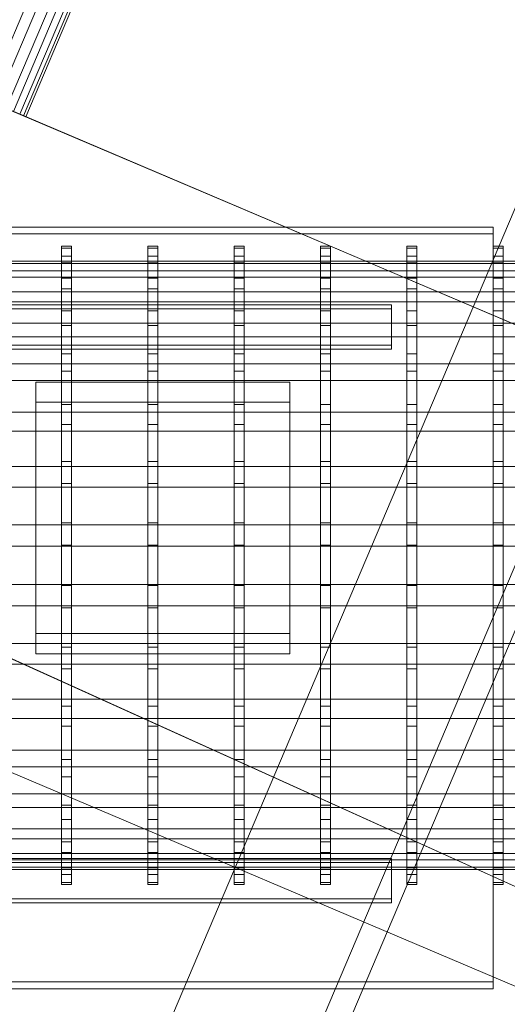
# Model space of a CAD drawing. Header units: millimetres. Extents: x -4738 to 65662, y -68080 to 6847.
# Tile 703 of 1056: x 26957 to 27053, y -22185 to -21991. Entities that reach past the tile are written whole.
import ezdxf

# ---------------------------------------------------------------- set-up
doc = ezdxf.new("R2010")
doc.units = ezdxf.units.MM
doc.layers.add('superior_C09', color=7, linetype='Continuous', lineweight=0)
doc.layers.add('superior_C10', color=7, linetype='Continuous', lineweight=0)

msp = doc.modelspace()

# ---------------------------------------------------------------- linework, layer by layer
at = {"layer": 'superior_C09'}
for p, q in [((27050.067, -22032.064), (26920.067, -22032.064)), ((27050.067, -22180.727), (27050.067, -22032.064)), ((27050.067, -22033.396), (27050.067, -22032.064)), ((26920.067, -22033.396), (27050.067, -22033.396)), ((27050.067, -22033.396), (27050.067, -22182.059)), ((26965.067, -22036.229), (26965.067, -22035.792)), ((26965.067, -22035.792), (26965.067, -22037.77)), ((26965.067, -22035.792), (26967.067, -22035.792)), ((26965.067, -22039.067), (26965.067, -22036.229)), ((26965.067, -22036.229), (26967.067, -22036.229)), ((26967.067, -22037.77), (26967.067, -22035.792)), ((26967.067, -22035.792), (26967.067, -22036.229)), ((26967.067, -22036.229), (26967.067, -22039.067)), ((26982.067, -22036.229), (26982.067, -22035.792)), ((26982.067, -22035.792), (26982.067, -22037.77)), ((26982.067, -22035.792), (26984.067, -22035.792)), ((26982.067, -22039.067), (26982.067, -22036.229)), ((26982.067, -22036.229), (26984.067, -22036.229)), ((26984.067, -22037.77), (26984.067, -22035.792)), ((26984.067, -22035.792), (26984.067, -22036.229)), ((26984.067, -22036.229), (26984.067, -22039.067)), ((26999.067, -22036.229), (26999.067, -22035.792)), ((26999.067, -22035.792), (26999.067, -22037.77)), ((26999.067, -22035.792), (27001.067, -22035.792)), ((26999.067, -22039.067), (26999.067, -22036.229)), ((26999.067, -22036.229), (27001.067, -22036.229)), ((27001.067, -22037.77), (27001.067, -22035.792)), ((27001.067, -22035.792), (27001.067, -22036.229)), ((27001.067, -22036.229), (27001.067, -22039.067)), ((27016.067, -22036.229), (27016.067, -22035.792)), ((27016.067, -22035.792), (27016.067, -22037.77)), ((27016.067, -22035.792), (27018.067, -22035.792)), ((27016.067, -22039.067), (27016.067, -22036.229)), ((27016.067, -22036.229), (27018.067, -22036.229)), ((27018.067, -22037.77), (27018.067, -22035.792)), ((27018.067, -22035.792), (27018.067, -22036.229)), ((27018.067, -22036.229), (27018.067, -22039.067)), ((27033.067, -22036.229), (27033.067, -22035.792)), ((27033.067, -22035.792), (27033.067, -22037.77)), ((27033.067, -22035.792), (27035.067, -22035.792)), ((27033.067, -22039.067), (27033.067, -22036.229)), ((27033.067, -22036.229), (27035.067, -22036.229)), ((27035.067, -22037.77), (27035.067, -22035.792)), ((27035.067, -22035.792), (27035.067, -22036.229)), ((27035.067, -22036.229), (27035.067, -22039.067)), ((27050.067, -22036.229), (27050.067, -22035.792)), ((27050.067, -22035.792), (27050.067, -22037.77)), ((27050.067, -22035.792), (27052.067, -22035.792)), ((27050.067, -22039.067), (27050.067, -22036.229)), ((27050.067, -22036.229), (27052.067, -22036.229)), ((27052.067, -22037.77), (27052.067, -22035.792)), ((27052.067, -22035.792), (27052.067, -22036.229)), ((27052.067, -22036.229), (27052.067, -22039.067)), ((26965.067, -22037.77), (26965.067, -22042.089)), ((26965.067, -22037.77), (26967.067, -22037.77)), ((26967.067, -22042.089), (26967.067, -22037.77)), ((26982.067, -22037.77), (26982.067, -22042.089)), ((26982.067, -22037.77), (26984.067, -22037.77)), ((26984.067, -22042.089), (26984.067, -22037.77)), ((26999.067, -22037.77), (26999.067, -22042.089)), ((26999.067, -22037.77), (27001.067, -22037.77)), ((27001.067, -22042.089), (27001.067, -22037.77)), ((27016.067, -22037.77), (27016.067, -22042.089)), ((27016.067, -22037.77), (27018.067, -22037.77)), ((27018.067, -22042.089), (27018.067, -22037.77)), ((27033.067, -22037.77), (27033.067, -22042.089)), ((27033.067, -22037.77), (27035.067, -22037.77)), ((27035.067, -22042.089), (27035.067, -22037.77)), ((27050.067, -22037.77), (27050.067, -22042.089)), ((27050.067, -22037.77), (27052.067, -22037.77)), ((27052.067, -22042.089), (27052.067, -22037.77)), ((26900.067, -22038.786), (27070.067, -22038.786)), ((26900.067, -22039.203), (27070.067, -22039.203)), ((26965.067, -22044.194), (26965.067, -22039.067)), ((26965.067, -22039.067), (26967.067, -22039.067)), ((26967.067, -22039.067), (26967.067, -22044.194)), ((26982.067, -22044.194), (26982.067, -22039.067)), ((26982.067, -22039.067), (26984.067, -22039.067)), ((26984.067, -22039.067), (26984.067, -22044.194)), ((26999.067, -22044.194), (26999.067, -22039.067)), ((26999.067, -22039.067), (27001.067, -22039.067)), ((27001.067, -22039.067), (27001.067, -22044.194)), ((27016.067, -22044.194), (27016.067, -22039.067)), ((27016.067, -22039.067), (27018.067, -22039.067)), ((27018.067, -22039.067), (27018.067, -22044.194)), ((27033.067, -22044.194), (27033.067, -22039.067)), ((27033.067, -22039.067), (27035.067, -22039.067)), ((27035.067, -22039.067), (27035.067, -22044.194)), ((27050.067, -22044.194), (27050.067, -22039.067)), ((27050.067, -22039.067), (27052.067, -22039.067)), ((27052.067, -22039.067), (27052.067, -22044.194)), ((26900.067, -22040.67), (27070.067, -22040.67)), ((26900.067, -22041.905), (27070.067, -22041.905)), ((26965.067, -22042.089), (26965.067, -22048.582)), ((26965.067, -22042.089), (26967.067, -22042.089)), ((26967.067, -22048.582), (26967.067, -22042.089)), ((26982.067, -22042.089), (26982.067, -22048.582)), ((26982.067, -22042.089), (26984.067, -22042.089)), ((26984.067, -22048.582), (26984.067, -22042.089)), ((26999.067, -22042.089), (26999.067, -22048.582)), ((26999.067, -22042.089), (27001.067, -22042.089)), ((27001.067, -22048.582), (27001.067, -22042.089)), ((27016.067, -22042.089), (27016.067, -22048.582)), ((27016.067, -22042.089), (27018.067, -22042.089)), ((27018.067, -22048.582), (27018.067, -22042.089)), ((27033.067, -22042.089), (27033.067, -22048.582)), ((27033.067, -22042.089), (27035.067, -22042.089)), ((27035.067, -22048.582), (27035.067, -22042.089)), ((27050.067, -22042.089), (27050.067, -22048.582)), ((27050.067, -22042.089), (27052.067, -22042.089)), ((27052.067, -22048.582), (27052.067, -22042.089)), ((26965.067, -22051.415), (26965.067, -22044.194)), ((26965.067, -22044.194), (26967.067, -22044.194)), ((26967.067, -22044.194), (26967.067, -22051.415)), ((26982.067, -22051.415), (26982.067, -22044.194)), ((26982.067, -22044.194), (26984.067, -22044.194)), ((26984.067, -22044.194), (26984.067, -22051.415)), ((26999.067, -22051.415), (26999.067, -22044.194)), ((26999.067, -22044.194), (27001.067, -22044.194)), ((27001.067, -22044.194), (27001.067, -22051.415)), ((27016.067, -22051.415), (27016.067, -22044.194)), ((27016.067, -22044.194), (27018.067, -22044.194)), ((27018.067, -22044.194), (27018.067, -22051.415)), ((27033.067, -22051.415), (27033.067, -22044.194)), ((27033.067, -22044.194), (27035.067, -22044.194)), ((27035.067, -22044.194), (27035.067, -22051.415)), ((27050.067, -22051.415), (27050.067, -22044.194)), ((27050.067, -22044.194), (27052.067, -22044.194)), ((27052.067, -22044.194), (27052.067, -22051.415)), ((26900.067, -22044.783), (27070.067, -22044.783)), ((26900.067, -22046.788), (27070.067, -22046.788)), ((27030.067, -22047.388), (26940.067, -22047.388)), ((27030.067, -22055.317), (27030.067, -22047.388)), ((27030.067, -22048.188), (27030.067, -22047.388)), ((26940.067, -22048.188), (27030.067, -22048.188)), ((26965.067, -22048.582), (26965.067, -22057)), ((26965.067, -22048.582), (26967.067, -22048.582)), ((26967.067, -22057), (26967.067, -22048.582)), ((26982.067, -22048.582), (26982.067, -22057)), ((26982.067, -22048.582), (26984.067, -22048.582)), ((26984.067, -22057), (26984.067, -22048.582)), ((26999.067, -22048.582), (26999.067, -22057)), ((26999.067, -22048.582), (27001.067, -22048.582)), ((27001.067, -22057), (27001.067, -22048.582)), ((27016.067, -22048.582), (27016.067, -22057)), ((27016.067, -22048.582), (27018.067, -22048.582)), ((27018.067, -22057), (27018.067, -22048.582)), ((27030.067, -22048.188), (27030.067, -22056.116)), ((27033.067, -22048.582), (27033.067, -22057)), ((27033.067, -22048.582), (27035.067, -22048.582)), ((27035.067, -22057), (27035.067, -22048.582)), ((27050.067, -22048.582), (27050.067, -22057)), ((27050.067, -22048.582), (27052.067, -22048.582)), ((27052.067, -22057), (27052.067, -22048.582)), ((26900.067, -22050.967), (27070.067, -22050.967)), ((26965.067, -22060.452), (26965.067, -22051.415)), ((26965.067, -22051.415), (26967.067, -22051.415)), ((26967.067, -22051.415), (26967.067, -22060.452)), ((26982.067, -22060.452), (26982.067, -22051.415)), ((26982.067, -22051.415), (26984.067, -22051.415)), ((26984.067, -22051.415), (26984.067, -22060.452)), ((26999.067, -22060.452), (26999.067, -22051.415)), ((26999.067, -22051.415), (27001.067, -22051.415)), ((27001.067, -22051.415), (27001.067, -22060.452)), ((27016.067, -22060.452), (27016.067, -22051.415)), ((27016.067, -22051.415), (27018.067, -22051.415)), ((27018.067, -22051.415), (27018.067, -22060.452)), ((27033.067, -22060.452), (27033.067, -22051.415)), ((27033.067, -22051.415), (27035.067, -22051.415)), ((27035.067, -22051.415), (27035.067, -22060.452)), ((27050.067, -22060.452), (27050.067, -22051.415)), ((27050.067, -22051.415), (27052.067, -22051.415)), ((27052.067, -22051.415), (27052.067, -22060.452)), ((26900.067, -22053.666), (27070.067, -22053.666)), ((26940.067, -22055.317), (27030.067, -22055.317)), ((27030.067, -22056.116), (27030.067, -22055.317)), ((27030.067, -22056.116), (26940.067, -22056.116)), ((26965.067, -22057), (26965.067, -22067.019)), ((26965.067, -22057), (26967.067, -22057)), ((26967.067, -22067.019), (26967.067, -22057)), ((26982.067, -22057), (26982.067, -22067.019)), ((26982.067, -22057), (26984.067, -22057)), ((26984.067, -22067.019), (26984.067, -22057)), ((26999.067, -22057), (26999.067, -22067.019)), ((26999.067, -22057), (27001.067, -22057)), ((27001.067, -22067.019), (27001.067, -22057)), ((27016.067, -22057), (27016.067, -22067.019)), ((27016.067, -22057), (27018.067, -22057)), ((27018.067, -22067.019), (27018.067, -22057)), ((27033.067, -22057), (27033.067, -22067.019)), ((27033.067, -22057), (27035.067, -22057)), ((27035.067, -22067.019), (27035.067, -22057)), ((27050.067, -22057), (27050.067, -22067.019)), ((27050.067, -22057), (27052.067, -22057)), ((27052.067, -22067.019), (27052.067, -22057)), ((26900.067, -22058.984), (27070.067, -22058.984)), ((26965.067, -22070.958), (26965.067, -22060.452)), ((26965.067, -22060.452), (26967.067, -22060.452)), ((26967.067, -22060.452), (26967.067, -22070.958)), ((26982.067, -22070.958), (26982.067, -22060.452)), ((26982.067, -22060.452), (26984.067, -22060.452)), ((26984.067, -22060.452), (26984.067, -22070.958)), ((26999.067, -22070.958), (26999.067, -22060.452)), ((26999.067, -22060.452), (27001.067, -22060.452)), ((27001.067, -22060.452), (27001.067, -22070.958)), ((27016.067, -22070.958), (27016.067, -22060.452)), ((27016.067, -22060.452), (27018.067, -22060.452)), ((27018.067, -22060.452), (27018.067, -22070.958)), ((27033.067, -22070.958), (27033.067, -22060.452)), ((27033.067, -22060.452), (27035.067, -22060.452)), ((27035.067, -22060.452), (27035.067, -22070.958)), ((27050.067, -22070.958), (27050.067, -22060.452)), ((27050.067, -22060.452), (27052.067, -22060.452)), ((27052.067, -22060.452), (27052.067, -22070.958)), ((26900.067, -22062.272), (27070.067, -22062.272)), ((26960.067, -22062.566), (26960.067, -22112.12)), ((27010.067, -22062.566), (26960.067, -22062.566)), ((26960.067, -22062.566), (26960.067, -22066.563)), ((27010.067, -22112.12), (27010.067, -22062.566)), ((27010.067, -22066.563), (27010.067, -22062.566)), ((26960.067, -22066.563), (27010.067, -22066.563)), ((26960.067, -22116.117), (26960.067, -22066.563)), ((26965.067, -22067.019), (26965.067, -22078.254)), ((26965.067, -22067.019), (26967.067, -22067.019)), ((26967.067, -22078.254), (26967.067, -22067.019)), ((26982.067, -22067.019), (26982.067, -22078.254)), ((26982.067, -22067.019), (26984.067, -22067.019)), ((26984.067, -22078.254), (26984.067, -22067.019)), ((26999.067, -22067.019), (26999.067, -22078.254)), ((26999.067, -22067.019), (27001.067, -22067.019)), ((27001.067, -22078.254), (27001.067, -22067.019)), ((27010.067, -22066.563), (27010.067, -22116.117)), ((27016.067, -22067.019), (27016.067, -22078.254)), ((27016.067, -22067.019), (27018.067, -22067.019)), ((27018.067, -22078.254), (27018.067, -22067.019)), ((27033.067, -22067.019), (27033.067, -22078.254)), ((27033.067, -22067.019), (27035.067, -22067.019)), ((27035.067, -22078.254), (27035.067, -22067.019)), ((27050.067, -22067.019), (27050.067, -22078.254)), ((27050.067, -22067.019), (27052.067, -22067.019)), ((27052.067, -22078.254), (27052.067, -22067.019)), ((26900.067, -22068.526), (27070.067, -22068.526)), ((26965.067, -22082.528), (26965.067, -22070.958)), ((26965.067, -22070.958), (26967.067, -22070.958)), ((26967.067, -22070.958), (26967.067, -22082.528)), ((26982.067, -22082.528), (26982.067, -22070.958)), ((26982.067, -22070.958), (26984.067, -22070.958)), ((26984.067, -22070.958), (26984.067, -22082.528)), ((26999.067, -22082.528), (26999.067, -22070.958)), ((26999.067, -22070.958), (27001.067, -22070.958)), ((27001.067, -22070.958), (27001.067, -22082.528)), ((27016.067, -22082.528), (27016.067, -22070.958)), ((27016.067, -22070.958), (27018.067, -22070.958)), ((27018.067, -22070.958), (27018.067, -22082.528)), ((27033.067, -22082.528), (27033.067, -22070.958)), ((27033.067, -22070.958), (27035.067, -22070.958)), ((27035.067, -22070.958), (27035.067, -22082.528)), ((27050.067, -22082.528), (27050.067, -22070.958)), ((27050.067, -22070.958), (27052.067, -22070.958)), ((27052.067, -22070.958), (27052.067, -22082.528)), ((26900.067, -22072.277), (27070.067, -22072.277)), ((26965.067, -22078.254), (26965.067, -22090.274)), ((26965.067, -22078.254), (26967.067, -22078.254)), ((26967.067, -22090.274), (26967.067, -22078.254)), ((26982.067, -22078.254), (26982.067, -22090.274)), ((26982.067, -22078.254), (26984.067, -22078.254)), ((26984.067, -22090.274), (26984.067, -22078.254)), ((26999.067, -22078.254), (26999.067, -22090.274)), ((26999.067, -22078.254), (27001.067, -22078.254)), ((27001.067, -22090.274), (27001.067, -22078.254)), ((27016.067, -22078.254), (27016.067, -22090.274)), ((27016.067, -22078.254), (27018.067, -22078.254)), ((27018.067, -22090.274), (27018.067, -22078.254)), ((27033.067, -22078.254), (27033.067, -22090.274)), ((27033.067, -22078.254), (27035.067, -22078.254)), ((27035.067, -22090.274), (27035.067, -22078.254)), ((27050.067, -22078.254), (27050.067, -22090.274)), ((27050.067, -22078.254), (27052.067, -22078.254)), ((27052.067, -22090.274), (27052.067, -22078.254)), ((26900.067, -22079.226), (27070.067, -22079.226)), ((26965.067, -22094.719), (26965.067, -22082.528)), ((26965.067, -22082.528), (26967.067, -22082.528)), ((26967.067, -22082.528), (26967.067, -22094.719)), ((26982.067, -22094.719), (26982.067, -22082.528)), ((26982.067, -22082.528), (26984.067, -22082.528)), ((26984.067, -22082.528), (26984.067, -22094.719)), ((26999.067, -22094.719), (26999.067, -22082.528)), ((26999.067, -22082.528), (27001.067, -22082.528)), ((27001.067, -22082.528), (27001.067, -22094.719)), ((27016.067, -22094.719), (27016.067, -22082.528)), ((27016.067, -22082.528), (27018.067, -22082.528)), ((27018.067, -22082.528), (27018.067, -22094.719)), ((27033.067, -22094.719), (27033.067, -22082.528)), ((27033.067, -22082.528), (27035.067, -22082.528)), ((27035.067, -22082.528), (27035.067, -22094.719)), ((27050.067, -22094.719), (27050.067, -22082.528)), ((27050.067, -22082.528), (27052.067, -22082.528)), ((27052.067, -22082.528), (27052.067, -22094.719)), ((26900.067, -22083.297), (27070.067, -22083.297)), ((26900.067, -22090.674), (27070.067, -22090.674)), ((26965.067, -22090.274), (26965.067, -22102.616)), ((26965.067, -22090.274), (26967.067, -22090.274)), ((26967.067, -22102.616), (26967.067, -22090.274)), ((26982.067, -22090.274), (26982.067, -22102.616)), ((26982.067, -22090.274), (26984.067, -22090.274)), ((26984.067, -22102.616), (26984.067, -22090.274)), ((26999.067, -22090.274), (26999.067, -22102.616)), ((26999.067, -22090.274), (27001.067, -22090.274)), ((27001.067, -22102.616), (27001.067, -22090.274)), ((27016.067, -22090.274), (27016.067, -22102.616)), ((27016.067, -22090.274), (27018.067, -22090.274)), ((27018.067, -22102.616), (27018.067, -22090.274)), ((27033.067, -22090.274), (27033.067, -22102.616)), ((27033.067, -22090.274), (27035.067, -22090.274)), ((27035.067, -22102.616), (27035.067, -22090.274)), ((27050.067, -22090.274), (27050.067, -22102.616)), ((27050.067, -22090.274), (27052.067, -22090.274)), ((27052.067, -22102.616), (27052.067, -22090.274)), ((26900.067, -22094.907), (27070.067, -22094.907)), ((26965.067, -22107.061), (26965.067, -22094.719)), ((26965.067, -22094.719), (26967.067, -22094.719)), ((26967.067, -22094.719), (26967.067, -22107.061)), ((26982.067, -22107.061), (26982.067, -22094.719)), ((26982.067, -22094.719), (26984.067, -22094.719)), ((26984.067, -22094.719), (26984.067, -22107.061)), ((26999.067, -22107.061), (26999.067, -22094.719)), ((26999.067, -22094.719), (27001.067, -22094.719)), ((27001.067, -22094.719), (27001.067, -22107.061)), ((27016.067, -22107.061), (27016.067, -22094.719)), ((27016.067, -22094.719), (27018.067, -22094.719)), ((27018.067, -22094.719), (27018.067, -22107.061)), ((27033.067, -22107.061), (27033.067, -22094.719)), ((27033.067, -22094.719), (27035.067, -22094.719)), ((27035.067, -22094.719), (27035.067, -22107.061)), ((27050.067, -22107.061), (27050.067, -22094.719)), ((27050.067, -22094.719), (27052.067, -22094.719)), ((27052.067, -22094.719), (27052.067, -22107.061)), ((26900.067, -22102.428), (27070.067, -22102.428)), ((26965.067, -22102.616), (26965.067, -22114.807)), ((26965.067, -22102.616), (26967.067, -22102.616)), ((26967.067, -22114.807), (26967.067, -22102.616)), ((26982.067, -22102.616), (26982.067, -22114.807)), ((26982.067, -22102.616), (26984.067, -22102.616)), ((26984.067, -22114.807), (26984.067, -22102.616)), ((26999.067, -22102.616), (26999.067, -22114.807)), ((26999.067, -22102.616), (27001.067, -22102.616)), ((27001.067, -22114.807), (27001.067, -22102.616)), ((27016.067, -22102.616), (27016.067, -22114.807)), ((27016.067, -22102.616), (27018.067, -22102.616)), ((27018.067, -22114.807), (27018.067, -22102.616)), ((27033.067, -22102.616), (27033.067, -22114.807)), ((27033.067, -22102.616), (27035.067, -22102.616)), ((27035.067, -22114.807), (27035.067, -22102.616)), ((27050.067, -22102.616), (27050.067, -22114.807)), ((27050.067, -22102.616), (27052.067, -22102.616)), ((27052.067, -22114.807), (27052.067, -22102.616)), ((26900.067, -22106.662), (27070.067, -22106.662)), ((26965.067, -22119.081), (26965.067, -22107.061)), ((26965.067, -22107.061), (26967.067, -22107.061)), ((26967.067, -22107.061), (26967.067, -22119.081)), ((26982.067, -22119.081), (26982.067, -22107.061)), ((26982.067, -22107.061), (26984.067, -22107.061)), ((26984.067, -22107.061), (26984.067, -22119.081)), ((26999.067, -22119.081), (26999.067, -22107.061)), ((26999.067, -22107.061), (27001.067, -22107.061)), ((27001.067, -22107.061), (27001.067, -22119.081)), ((27016.067, -22119.081), (27016.067, -22107.061)), ((27016.067, -22107.061), (27018.067, -22107.061)), ((27018.067, -22107.061), (27018.067, -22119.081)), ((27033.067, -22119.081), (27033.067, -22107.061)), ((27033.067, -22107.061), (27035.067, -22107.061)), ((27035.067, -22107.061), (27035.067, -22119.081)), ((27050.067, -22119.081), (27050.067, -22107.061)), ((27050.067, -22107.061), (27052.067, -22107.061)), ((27052.067, -22107.061), (27052.067, -22119.081)), ((26960.067, -22112.12), (27010.067, -22112.12)), ((26960.067, -22116.117), (26960.067, -22112.12)), ((27010.067, -22116.117), (27010.067, -22112.12)), ((26900.067, -22114.038), (27070.067, -22114.038)), ((26965.067, -22114.807), (26965.067, -22126.377)), ((26965.067, -22114.807), (26967.067, -22114.807)), ((26967.067, -22126.377), (26967.067, -22114.807)), ((26982.067, -22114.807), (26982.067, -22126.377)), ((26982.067, -22114.807), (26984.067, -22114.807)), ((26984.067, -22126.377), (26984.067, -22114.807)), ((26999.067, -22114.807), (26999.067, -22126.377)), ((26999.067, -22114.807), (27001.067, -22114.807)), ((27001.067, -22126.377), (27001.067, -22114.807)), ((27016.067, -22114.807), (27016.067, -22126.377)), ((27016.067, -22114.807), (27018.067, -22114.807)), ((27018.067, -22126.377), (27018.067, -22114.807)), ((27033.067, -22114.807), (27033.067, -22126.377)), ((27033.067, -22114.807), (27035.067, -22114.807)), ((27035.067, -22126.377), (27035.067, -22114.807)), ((27050.067, -22114.807), (27050.067, -22126.377)), ((27050.067, -22114.807), (27052.067, -22114.807)), ((27052.067, -22126.377), (27052.067, -22114.807)), ((27010.067, -22116.117), (26960.067, -22116.117)), ((26900.067, -22118.109), (27070.067, -22118.109)), ((26965.067, -22130.317), (26965.067, -22119.081)), ((26965.067, -22119.081), (26967.067, -22119.081)), ((26967.067, -22119.081), (26967.067, -22130.317)), ((26982.067, -22130.317), (26982.067, -22119.081)), ((26982.067, -22119.081), (26984.067, -22119.081)), ((26984.067, -22119.081), (26984.067, -22130.317)), ((26999.067, -22130.317), (26999.067, -22119.081)), ((26999.067, -22119.081), (27001.067, -22119.081)), ((27001.067, -22119.081), (27001.067, -22130.317)), ((27016.067, -22130.317), (27016.067, -22119.081)), ((27016.067, -22119.081), (27018.067, -22119.081)), ((27018.067, -22119.081), (27018.067, -22130.317)), ((27033.067, -22130.317), (27033.067, -22119.081)), ((27033.067, -22119.081), (27035.067, -22119.081)), ((27035.067, -22119.081), (27035.067, -22130.317)), ((27050.067, -22130.317), (27050.067, -22119.081)), ((27050.067, -22119.081), (27052.067, -22119.081)), ((27052.067, -22119.081), (27052.067, -22130.317)), ((26900.067, -22125.058), (27070.067, -22125.058)), ((26965.067, -22126.377), (26965.067, -22136.883)), ((26965.067, -22126.377), (26967.067, -22126.377)), ((26967.067, -22136.883), (26967.067, -22126.377)), ((26982.067, -22126.377), (26982.067, -22136.883)), ((26982.067, -22126.377), (26984.067, -22126.377)), ((26984.067, -22136.883), (26984.067, -22126.377)), ((26999.067, -22126.377), (26999.067, -22136.883)), ((26999.067, -22126.377), (27001.067, -22126.377)), ((27001.067, -22136.883), (27001.067, -22126.377)), ((27016.067, -22126.377), (27016.067, -22136.883)), ((27016.067, -22126.377), (27018.067, -22126.377)), ((27018.067, -22136.883), (27018.067, -22126.377)), ((27033.067, -22126.377), (27033.067, -22136.883)), ((27033.067, -22126.377), (27035.067, -22126.377)), ((27035.067, -22136.883), (27035.067, -22126.377)), ((27050.067, -22126.377), (27050.067, -22136.883)), ((27050.067, -22126.377), (27052.067, -22126.377)), ((27052.067, -22136.883), (27052.067, -22126.377)), ((26900.067, -22128.81), (27070.067, -22128.81)), ((26965.067, -22140.336), (26965.067, -22130.317)), ((26965.067, -22130.317), (26967.067, -22130.317)), ((26967.067, -22130.317), (26967.067, -22140.336)), ((26982.067, -22140.336), (26982.067, -22130.317)), ((26982.067, -22130.317), (26984.067, -22130.317)), ((26984.067, -22130.317), (26984.067, -22140.336)), ((26999.067, -22140.336), (26999.067, -22130.317)), ((26999.067, -22130.317), (27001.067, -22130.317)), ((27001.067, -22130.317), (27001.067, -22140.336)), ((27016.067, -22140.336), (27016.067, -22130.317)), ((27016.067, -22130.317), (27018.067, -22130.317)), ((27018.067, -22130.317), (27018.067, -22140.336)), ((27033.067, -22140.336), (27033.067, -22130.317)), ((27033.067, -22130.317), (27035.067, -22130.317)), ((27035.067, -22130.317), (27035.067, -22140.336)), ((27050.067, -22140.336), (27050.067, -22130.317)), ((27050.067, -22130.317), (27052.067, -22130.317)), ((27052.067, -22130.317), (27052.067, -22140.336)), ((26900.067, -22135.063), (27070.067, -22135.063)), ((26965.067, -22136.883), (26965.067, -22145.92)), ((26965.067, -22136.883), (26967.067, -22136.883)), ((26967.067, -22145.92), (26967.067, -22136.883)), ((26982.067, -22136.883), (26982.067, -22145.92)), ((26982.067, -22136.883), (26984.067, -22136.883)), ((26984.067, -22145.92), (26984.067, -22136.883)), ((26999.067, -22136.883), (26999.067, -22145.92)), ((26999.067, -22136.883), (27001.067, -22136.883)), ((27001.067, -22145.92), (27001.067, -22136.883)), ((27016.067, -22136.883), (27016.067, -22145.92)), ((27016.067, -22136.883), (27018.067, -22136.883)), ((27018.067, -22145.92), (27018.067, -22136.883)), ((27033.067, -22136.883), (27033.067, -22145.92)), ((27033.067, -22136.883), (27035.067, -22136.883)), ((27035.067, -22145.92), (27035.067, -22136.883)), ((27050.067, -22136.883), (27050.067, -22145.92)), ((27050.067, -22136.883), (27052.067, -22136.883)), ((27052.067, -22145.92), (27052.067, -22136.883)), ((26900.067, -22138.352), (27070.067, -22138.352)), ((26965.067, -22148.754), (26965.067, -22140.336)), ((26965.067, -22140.336), (26967.067, -22140.336)), ((26967.067, -22140.336), (26967.067, -22148.754)), ((26982.067, -22148.754), (26982.067, -22140.336)), ((26982.067, -22140.336), (26984.067, -22140.336)), ((26984.067, -22140.336), (26984.067, -22148.754)), ((26999.067, -22148.754), (26999.067, -22140.336)), ((26999.067, -22140.336), (27001.067, -22140.336)), ((27001.067, -22140.336), (27001.067, -22148.754)), ((27016.067, -22148.754), (27016.067, -22140.336)), ((27016.067, -22140.336), (27018.067, -22140.336)), ((27018.067, -22140.336), (27018.067, -22148.754)), ((27033.067, -22148.754), (27033.067, -22140.336)), ((27033.067, -22140.336), (27035.067, -22140.336)), ((27035.067, -22140.336), (27035.067, -22148.754)), ((27050.067, -22148.754), (27050.067, -22140.336)), ((27050.067, -22140.336), (27052.067, -22140.336)), ((27052.067, -22140.336), (27052.067, -22148.754)), ((26900.067, -22143.67), (27070.067, -22143.67)), ((26900.067, -22146.368), (27070.067, -22146.368)), ((26965.067, -22145.92), (26965.067, -22153.141)), ((26965.067, -22145.92), (26967.067, -22145.92)), ((26967.067, -22153.141), (26967.067, -22145.92)), ((26982.067, -22145.92), (26982.067, -22153.141)), ((26982.067, -22145.92), (26984.067, -22145.92)), ((26984.067, -22153.141), (26984.067, -22145.92)), ((26999.067, -22145.92), (26999.067, -22153.141)), ((26999.067, -22145.92), (27001.067, -22145.92)), ((27001.067, -22153.141), (27001.067, -22145.92)), ((27016.067, -22145.92), (27016.067, -22153.141)), ((27016.067, -22145.92), (27018.067, -22145.92)), ((27018.067, -22153.141), (27018.067, -22145.92)), ((27033.067, -22145.92), (27033.067, -22153.141)), ((27033.067, -22145.92), (27035.067, -22145.92)), ((27035.067, -22153.141), (27035.067, -22145.92)), ((27050.067, -22145.92), (27050.067, -22153.141)), ((27050.067, -22145.92), (27052.067, -22145.92)), ((27052.067, -22153.141), (27052.067, -22145.92)), ((26965.067, -22155.247), (26965.067, -22148.754)), ((26965.067, -22148.754), (26967.067, -22148.754)), ((26967.067, -22148.754), (26967.067, -22155.247)), ((26982.067, -22155.247), (26982.067, -22148.754)), ((26982.067, -22148.754), (26984.067, -22148.754)), ((26984.067, -22148.754), (26984.067, -22155.247)), ((26999.067, -22155.247), (26999.067, -22148.754)), ((26999.067, -22148.754), (27001.067, -22148.754)), ((27001.067, -22148.754), (27001.067, -22155.247)), ((27016.067, -22155.247), (27016.067, -22148.754)), ((27016.067, -22148.754), (27018.067, -22148.754)), ((27018.067, -22148.754), (27018.067, -22155.247)), ((27033.067, -22155.247), (27033.067, -22148.754)), ((27033.067, -22148.754), (27035.067, -22148.754)), ((27035.067, -22148.754), (27035.067, -22155.247)), ((27050.067, -22155.247), (27050.067, -22148.754)), ((27050.067, -22148.754), (27052.067, -22148.754)), ((27052.067, -22148.754), (27052.067, -22155.247)), ((26900.067, -22150.547), (27070.067, -22150.547)), ((26900.067, -22152.552), (27070.067, -22152.552)), ((26965.067, -22153.141), (26965.067, -22158.269)), ((26965.067, -22153.141), (26967.067, -22153.141)), ((26967.067, -22158.269), (26967.067, -22153.141)), ((26982.067, -22153.141), (26982.067, -22158.269)), ((26982.067, -22153.141), (26984.067, -22153.141)), ((26984.067, -22158.269), (26984.067, -22153.141)), ((26999.067, -22153.141), (26999.067, -22158.269)), ((26999.067, -22153.141), (27001.067, -22153.141)), ((27001.067, -22158.269), (27001.067, -22153.141)), ((27016.067, -22153.141), (27016.067, -22158.269)), ((27016.067, -22153.141), (27018.067, -22153.141)), ((27018.067, -22158.269), (27018.067, -22153.141)), ((27033.067, -22153.141), (27033.067, -22158.269)), ((27033.067, -22153.141), (27035.067, -22153.141)), ((27035.067, -22158.269), (27035.067, -22153.141)), ((27050.067, -22153.141), (27050.067, -22158.269)), ((27050.067, -22153.141), (27052.067, -22153.141)), ((27052.067, -22158.269), (27052.067, -22153.141)), ((26900.067, -22155.431), (27070.067, -22155.431)), ((26900.067, -22156.665), (27070.067, -22156.665)), ((27030.067, -22156.408), (26940.067, -22156.408)), ((26965.067, -22159.565), (26965.067, -22155.247)), ((26965.067, -22155.247), (26967.067, -22155.247)), ((26967.067, -22155.247), (26967.067, -22159.565)), ((26982.067, -22159.565), (26982.067, -22155.247)), ((26982.067, -22155.247), (26984.067, -22155.247)), ((26984.067, -22155.247), (26984.067, -22159.565)), ((26999.067, -22159.565), (26999.067, -22155.247)), ((26999.067, -22155.247), (27001.067, -22155.247)), ((27001.067, -22155.247), (27001.067, -22159.565)), ((27016.067, -22159.565), (27016.067, -22155.247)), ((27016.067, -22155.247), (27018.067, -22155.247)), ((27018.067, -22155.247), (27018.067, -22159.565)), ((27030.067, -22164.336), (27030.067, -22156.408)), ((27030.067, -22157.207), (27030.067, -22156.408)), ((27033.067, -22159.565), (27033.067, -22155.247)), ((27033.067, -22155.247), (27035.067, -22155.247)), ((27035.067, -22155.247), (27035.067, -22159.565)), ((27050.067, -22159.565), (27050.067, -22155.247)), ((27050.067, -22155.247), (27052.067, -22155.247)), ((27052.067, -22155.247), (27052.067, -22159.565)), ((27070.067, -22158.133), (26900.067, -22158.133)), ((26900.067, -22158.55), (27070.067, -22158.55)), ((26940.067, -22157.207), (27030.067, -22157.207)), ((26965.067, -22158.269), (26965.067, -22161.106)), ((26965.067, -22158.269), (26967.067, -22158.269)), ((26967.067, -22161.106), (26967.067, -22158.269)), ((26982.067, -22158.269), (26982.067, -22161.106)), ((26982.067, -22158.269), (26984.067, -22158.269)), ((26984.067, -22161.106), (26984.067, -22158.269)), ((26999.067, -22158.269), (26999.067, -22161.106)), ((26999.067, -22158.269), (27001.067, -22158.269)), ((27001.067, -22161.106), (27001.067, -22158.269)), ((27016.067, -22158.269), (27016.067, -22161.106)), ((27016.067, -22158.269), (27018.067, -22158.269)), ((27018.067, -22161.106), (27018.067, -22158.269)), ((27030.067, -22157.207), (27030.067, -22165.136)), ((27033.067, -22158.269), (27033.067, -22161.106)), ((27033.067, -22158.269), (27035.067, -22158.269)), ((27035.067, -22161.106), (27035.067, -22158.269)), ((27050.067, -22158.269), (27050.067, -22161.106)), ((27050.067, -22158.269), (27052.067, -22158.269)), ((27052.067, -22161.106), (27052.067, -22158.269)), ((26965.067, -22161.544), (26965.067, -22159.565)), ((26965.067, -22159.565), (26967.067, -22159.565)), ((26967.067, -22159.565), (26967.067, -22161.544)), ((26982.067, -22161.544), (26982.067, -22159.565)), ((26982.067, -22159.565), (26984.067, -22159.565)), ((26984.067, -22159.565), (26984.067, -22161.544)), ((26999.067, -22161.544), (26999.067, -22159.565)), ((26999.067, -22159.565), (27001.067, -22159.565)), ((27001.067, -22159.565), (27001.067, -22161.544)), ((27016.067, -22161.544), (27016.067, -22159.565)), ((27016.067, -22159.565), (27018.067, -22159.565)), ((27018.067, -22159.565), (27018.067, -22161.544)), ((27033.067, -22161.544), (27033.067, -22159.565)), ((27033.067, -22159.565), (27035.067, -22159.565)), ((27035.067, -22159.565), (27035.067, -22161.544)), ((27050.067, -22161.544), (27050.067, -22159.565)), ((27050.067, -22159.565), (27052.067, -22159.565)), ((27052.067, -22159.565), (27052.067, -22161.544)), ((26965.067, -22161.106), (26965.067, -22161.544)), ((26967.067, -22161.106), (26965.067, -22161.106)), ((26965.067, -22161.544), (26967.067, -22161.544)), ((26967.067, -22161.544), (26967.067, -22161.106)), ((26982.067, -22161.106), (26982.067, -22161.544)), ((26984.067, -22161.106), (26982.067, -22161.106)), ((26982.067, -22161.544), (26984.067, -22161.544)), ((26984.067, -22161.544), (26984.067, -22161.106)), ((26999.067, -22161.106), (26999.067, -22161.544)), ((27001.067, -22161.106), (26999.067, -22161.106)), ((26999.067, -22161.544), (27001.067, -22161.544)), ((27001.067, -22161.544), (27001.067, -22161.106)), ((27016.067, -22161.106), (27016.067, -22161.544)), ((27018.067, -22161.106), (27016.067, -22161.106)), ((27016.067, -22161.544), (27018.067, -22161.544)), ((27018.067, -22161.544), (27018.067, -22161.106)), ((27033.067, -22161.106), (27033.067, -22161.544)), ((27035.067, -22161.106), (27033.067, -22161.106)), ((27033.067, -22161.544), (27035.067, -22161.544)), ((27035.067, -22161.544), (27035.067, -22161.106)), ((27050.067, -22161.106), (27050.067, -22161.544)), ((27052.067, -22161.106), (27050.067, -22161.106)), ((27050.067, -22161.544), (27052.067, -22161.544)), ((27052.067, -22161.544), (27052.067, -22161.106)), ((26940.067, -22164.336), (27030.067, -22164.336)), ((27030.067, -22165.136), (27030.067, -22164.336)), ((27030.067, -22165.136), (26940.067, -22165.136)), ((26920.067, -22180.727), (27050.067, -22180.727)), ((27050.067, -22182.059), (27050.067, -22180.727)), ((27050.067, -22182.059), (26920.067, -22182.059))]:
    msp.add_line(p, q, dxfattribs=at)
at = {"layer": 'superior_C10'}
for p, q in [((18241.459, -18440.523), (27684.903, -22449.244)), ((27685.833, -22449.639), (18242.389, -18440.917)), ((27264.97, -21532.252), (26928.925, -22323.88)), ((27290.283, -21542.998), (26954.239, -22334.625)), ((26958.842, -22336.579), (27294.886, -21544.951)), ((27051.818, -21767.68), (26950.223, -22007.01)), ((27053.799, -21768.521), (26952.204, -22007.851)), ((27055.817, -21769.378), (26954.222, -22008.707)), ((27057.218, -21769.973), (26955.623, -22009.302)), ((27058.486, -21770.511), (26956.891, -22009.84)), ((27059.211, -21770.819), (26957.617, -22010.148)), ((27059.644, -21771.003), (26958.049, -22010.332)), ((26939.398, -22002.414), (27805.135, -22369.918)), ((27806.234, -22370.385), (26940.497, -22002.881)), ((26954.222, -22008.707), (26956.891, -22009.84)), ((26957.617, -22010.148), (26955.623, -22009.302)), ((26956.891, -22009.84), (26958.049, -22010.332)), ((26958.049, -22010.332), (26957.617, -22010.148)), ((26913.594, -22098.249), (27758.246, -22480.378)), ((27759.344, -22480.844), (26914.693, -22098.715))]:
    msp.add_line(p, q, dxfattribs=at)

doc.saveas('drawing.dxf')
